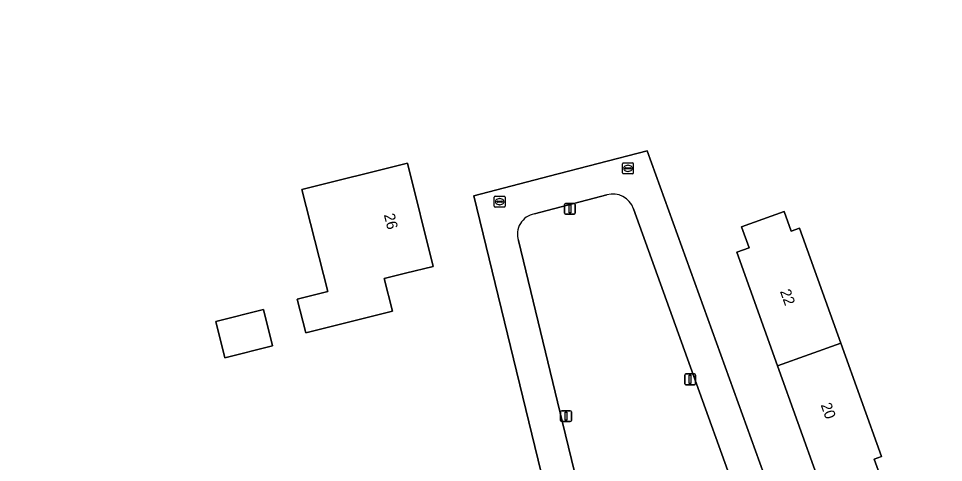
# Model space of a CAD drawing. Extents: x 162661 to 163484, y 380247 to 381230.
# Drawn here: x 162850.9 to 162936.2, y 380781.2 to 380822.2 of the extents above; entities that cross this region are included whole.
import ezdxf

# ---------------------------------------------------------------- set-up
doc = ezdxf.new("R2010")
doc.units = 0
for name, color, linetype in [('IMGEO_Erf', 7, 'Continuous'), ('IMGEO_Groenvoorziening', 7, 'Continuous'), ('IMGEO_Lichtmast', 7, 'Continuous'), ('IMGEO_Pand', 7, 'Continuous'), ('IMGEO_Pand_nummerreeks', 7, 'Continuous'), ('IMGEO_Rioolput', 7, 'Continuous'), ('IMGEO_Voetpad_open', 7, 'Continuous')]:
    doc.layers.add(name, color=color, linetype=linetype)

msp = doc.modelspace()

# ---------------------------------------------------------------- linework, layer by layer
at = {"layer": 'IMGEO_Erf'}
for points in [[(162980.011, 380860.673), (162972.81, 380858.32), (162965.533, 380856.211), (162947.405, 380851.384), (162881.58, 380833.855), (162829.67, 380819.973), (162829.461, 380819.913), (162834.599, 380800.825), (162835.049, 380799.153), (162840.23, 380780.296), (162849.091, 380746.861), (162850.394, 380741.856), (162851.047, 380739.531), (162885.452, 380750), (162905.036, 380755.959), (162905.139, 380755.989), (162904.475, 380758.253), (162892.914, 380805.776)], [(162892.914, 380805.776), (162899.867, 380807.592), (162908.899, 380809.951), (162925.278, 380764.536), (162925.177, 380764.499), (162925.869, 380762.226), (162926.02, 380762.276), (162926.406, 380762.393), (162971.79, 380776.161)]]:
    msp.add_lwpolyline(points, dxfattribs=at)
for points in [[(162876.645, 380796.252), (162879.458, 380796.954), (162877.076, 380806.378), (162886.81, 380808.796), (162889.185, 380799.278), (162886.633, 380798.641), (162884.664, 380798.15), (162885.414, 380795.142), (162877.419, 380793.147)], [(162917.166, 380800.579), (162918.29, 380800.981), (162917.593, 380802.927), (162921.537, 380804.338), (162922.183, 380802.534), (162922.949, 380802.808), (162926.747, 380792.203), (162930.498, 380781.731), (162929.833, 380781.493), (162930.527, 380779.555), (162931.273, 380777.472), (162932.053, 380777.752), (162934.106, 380772.02), (162935.792, 380767.312), (162929.9, 380765.202), (162926.192, 380775.554), (162927.338, 380775.965), (162926.561, 380778.134), (162925.872, 380780.058), (162924.67, 380779.627), (162920.914, 380790.114)], [(162869.974, 380790.841), (162869.135, 380794.205), (162873.529, 380795.301), (162874.369, 380791.938)]]:
    msp.add_lwpolyline(points, close=True, dxfattribs=at)
at = {"layer": 'IMGEO_Groenvoorziening'}
for points in [[(162905.196, 380805.889), (162898.5, 380804.129)], [(162897.033, 380801.656), (162901.093, 380784.866), (162907.382, 380758.925), (162907.419, 380758.771), (162907.81, 380758.889), (162921.966, 380763.154), (162921.908, 380763.343), (162922.417, 380763.498), (162907.634, 380804.593)]]:
    msp.add_lwpolyline(points, dxfattribs=at)
for centre, radius, start, end in [((162905.727, 380803.947), 2.013, 18.70449, 105.30678), ((162898.859, 380802.244), 1.919, 100.79218, 197.85442)]:
    msp.add_arc(centre, radius, start, end, dxfattribs=at)
at = {"layer": 'IMGEO_Lichtmast'}
for p, q in [((162901.284, 380804.193), (162901.284, 380804.993)), ((162901.284, 380804.993), (162901.284, 380804.193)), ((162901.384, 380805.093), (162902.174, 380805.093)), ((162902.174, 380805.093), (162901.384, 380805.093)), ((162902.274, 380804.993), (162902.274, 380804.193)), ((162902.274, 380804.193), (162902.274, 380804.993)), ((162902.174, 380804.093), (162901.384, 380804.093)), ((162901.384, 380804.093), (162902.174, 380804.093)), ((162912.364, 380788.451), (162912.364, 380789.251)), ((162912.364, 380789.251), (162912.364, 380788.451)), ((162912.464, 380789.351), (162913.254, 380789.351)), ((162913.254, 380789.351), (162912.464, 380789.351)), ((162913.354, 380789.251), (162913.354, 380788.451)), ((162913.354, 380788.451), (162913.354, 380789.251)), ((162913.254, 380788.351), (162912.464, 380788.351)), ((162912.464, 380788.351), (162913.254, 380788.351)), ((162900.921, 380785.056), (162900.921, 380785.856)), ((162900.921, 380785.856), (162900.921, 380785.056)), ((162901.021, 380785.956), (162901.811, 380785.956)), ((162901.811, 380785.956), (162901.021, 380785.956)), ((162901.911, 380785.856), (162901.911, 380785.056)), ((162901.911, 380785.056), (162901.911, 380785.856)), ((162901.811, 380784.956), (162901.021, 380784.956)), ((162901.021, 380784.956), (162901.811, 380784.956))]:
    msp.add_line(p, q, dxfattribs=at)
for points in [[(162901.704, 380804.968), (162901.854, 380804.968), (162901.854, 380804.218), (162901.704, 380804.218), (162901.704, 380804.968)], [(162912.784, 380789.226), (162912.934, 380789.226), (162912.934, 380788.476), (162912.784, 380788.476), (162912.784, 380789.226)], [(162901.341, 380785.831), (162901.491, 380785.831), (162901.491, 380785.081), (162901.341, 380785.081), (162901.341, 380785.831)]]:
    msp.add_lwpolyline(points, dxfattribs=at)
for centre, start, end in [((162901.384, 380804.993), 90, 180), ((162901.384, 380804.993), 90, 180), ((162902.174, 380804.993), 0, 90), ((162902.174, 380804.993), 360, 90), ((162901.384, 380804.193), 180, 270), ((162901.384, 380804.193), 180, 270), ((162902.174, 380804.193), 270, 0), ((162902.174, 380804.193), 270, 0), ((162912.464, 380789.251), 90, 180), ((162912.464, 380789.251), 90, 180), ((162913.254, 380789.251), 0, 90), ((162913.254, 380789.251), 360, 90), ((162912.464, 380788.451), 180, 270), ((162912.464, 380788.451), 180, 270), ((162913.254, 380788.451), 270, 0), ((162913.254, 380788.451), 270, 0), ((162901.021, 380785.856), 90, 180), ((162901.021, 380785.856), 90, 180), ((162901.811, 380785.856), 0, 90), ((162901.811, 380785.856), 360, 90), ((162901.021, 380785.056), 180, 270), ((162901.021, 380785.056), 180, 270), ((162901.811, 380785.056), 270, 0), ((162901.811, 380785.056), 270, 0)]:
    msp.add_arc(centre, 0.1, start, end, dxfattribs=at)
at = {"layer": 'IMGEO_Pand'}
for points in [[(162885.414, 380795.142), (162884.664, 380798.15), (162886.633, 380798.641), (162889.185, 380799.278), (162886.81, 380808.796), (162877.076, 380806.378), (162879.458, 380796.954), (162876.645, 380796.252), (162877.419, 380793.147)], [(162920.914, 380790.114), (162926.747, 380792.203), (162922.949, 380802.808), (162922.183, 380802.534), (162921.537, 380804.338), (162917.593, 380802.927), (162918.29, 380800.981), (162917.166, 380800.579)], [(162869.135, 380794.205), (162869.974, 380790.841), (162874.369, 380791.938), (162873.529, 380795.301)], [(162920.914, 380790.114), (162924.67, 380779.627), (162925.872, 380780.058), (162926.561, 380778.134), (162930.527, 380779.555), (162929.833, 380781.493), (162930.498, 380781.731), (162926.747, 380792.203)]]:
    msp.add_lwpolyline(points, close=True, dxfattribs=at)
at = {"layer": 'IMGEO_Rioolput'}
for p, q in [((162906.624, 380807.902), (162906.624, 380808.754)), ((162906.699, 380808.828), (162907.551, 380808.828)), ((162906.883, 380808.322), (162906.883, 380808.334)), ((162907.321, 380808.285), (162906.923, 380808.285)), ((162906.926, 380808.371), (162907.324, 380808.371)), ((162907.135, 380808.048), (162907.11, 380808.048)), ((162907.112, 380808.608), (162907.137, 380808.608)), ((162907.367, 380808.334), (162907.367, 380808.322)), ((162907.625, 380808.754), (162907.625, 380807.902)), ((162907.551, 380807.828), (162906.699, 380807.828)), ((162894.807, 380804.824), (162894.807, 380805.676)), ((162894.882, 380805.75), (162895.734, 380805.75)), ((162895.295, 380805.53), (162895.32, 380805.53)), ((162895.808, 380805.676), (162895.808, 380804.824)), ((162895.734, 380804.75), (162894.882, 380804.75)), ((162895.066, 380805.244), (162895.066, 380805.256)), ((162895.504, 380805.207), (162895.106, 380805.207)), ((162895.109, 380805.293), (162895.507, 380805.293)), ((162895.318, 380804.97), (162895.293, 380804.97)), ((162895.55, 380805.256), (162895.55, 380805.244))]:
    msp.add_line(p, q, dxfattribs=at)
for points in [[(162906.624, 380807.902), (162906.624, 380808.754)], [(162906.699, 380808.828), (162907.551, 380808.828)], [(162907.625, 380808.754), (162907.625, 380807.902)], [(162907.551, 380807.828), (162906.699, 380807.828)], [(162894.807, 380804.824), (162894.807, 380805.676)], [(162894.882, 380805.75), (162895.734, 380805.75)], [(162895.808, 380805.676), (162895.808, 380804.824)], [(162895.734, 380804.75), (162894.882, 380804.75)]]:
    msp.add_lwpolyline(points, dxfattribs=at)
for centre, radius, start, end in [((162906.701, 380808.752), 0.0765, 91.55205, 178.44795), ((162906.701, 380808.752), 0.0765, 91.55205, 178.44795), ((162906.923, 380808.331), 0.0403, 85.87752, 175.75265), ((162906.92, 380808.321), 0.0366, 178.93798, 274.71019), ((162907.324, 380808.328), 0.043, 264.86636, 352.45326), ((162907.328, 380808.333), 0.0386, 1.73085, 96.63898), ((162907.549, 380808.752), 0.0765, 1.55205, 88.44795), ((162907.549, 380808.752), 0.0765, 1.55205, 88.44795), ((162906.701, 380807.904), 0.0765, 181.55205, 268.44795), ((162906.701, 380807.904), 0.0765, 181.55205, 268.44795), ((162907.549, 380807.904), 0.0765, 271.55205, 358.44795), ((162907.549, 380807.904), 0.0765, 271.55205, 358.44795), ((162894.884, 380805.674), 0.0765, 91.55205, 178.44795), ((162894.884, 380805.674), 0.0765, 91.55205, 178.44795), ((162895.732, 380805.674), 0.0765, 1.55205, 88.44795), ((162895.732, 380805.674), 0.0765, 1.55205, 88.44795), ((162894.884, 380804.826), 0.0765, 181.55205, 268.44795), ((162894.884, 380804.826), 0.0765, 181.55205, 268.44795), ((162895.106, 380805.253), 0.0403, 85.87752, 175.75265), ((162895.103, 380805.243), 0.0366, 178.93798, 274.71019), ((162895.507, 380805.25), 0.043, 264.86636, 352.45326), ((162895.511, 380805.255), 0.0386, 1.73085, 96.63898), ((162895.732, 380804.826), 0.0765, 271.55205, 358.44795), ((162895.732, 380804.826), 0.0765, 271.55205, 358.44795)]:
    msp.add_arc(centre, radius, start, end, dxfattribs=at)
for centre, major_axis, ratio, start_param, end_param in [((162907.111, 380808.328), (-0.387, 0.002), 0.722429, 4.712389, 7.853982), ((162907.136, 380808.328), (-0.39, 0.002), 0.717154, 1.570796, 4.712389), ((162895.294, 380805.25), (-0.387, 0.002), 0.722429, 4.712389, 7.853982), ((162895.319, 380805.25), (-0.39, 0.002), 0.717154, 1.570796, 4.712389)]:
    msp.add_ellipse(centre, major_axis=major_axis, ratio=ratio, start_param=start_param, end_param=end_param, dxfattribs=at)
at = {"layer": 'IMGEO_Voetpad_open'}
for points in [[(162908.899, 380809.951), (162899.867, 380807.592), (162892.914, 380805.776), (162904.475, 380758.253), (162907.419, 380758.771), (162907.382, 380758.925), (162901.093, 380784.866), (162897.033, 380801.656)], [(162907.634, 380804.593), (162922.417, 380763.498), (162925.177, 380764.499), (162925.278, 380764.536), (162908.899, 380809.951)], [(162898.5, 380804.129), (162905.196, 380805.889)]]:
    msp.add_lwpolyline(points, dxfattribs=at)
for centre, radius, start, end in [((162905.727, 380803.947), 2.013, 18.70449, 105.30678), ((162898.859, 380802.244), 1.919, 100.79218, 197.85442)]:
    msp.add_arc(centre, radius, start, end, dxfattribs=at)

# ---------------------------------------------------------------- texts
at = {"layer": 'IMGEO_Pand_nummerreeks'}
for s, rotation, p in [('26', 284.01074, (162884.616, 380804.045)), ('22', 289.70508, (162921.132, 380796.977)), ('20', 289.70508, (162924.886, 380786.495))]:
    msp.add_text(s, height=1, rotation=rotation, dxfattribs=at).set_placement(p)

doc.saveas('drawing.dxf')
